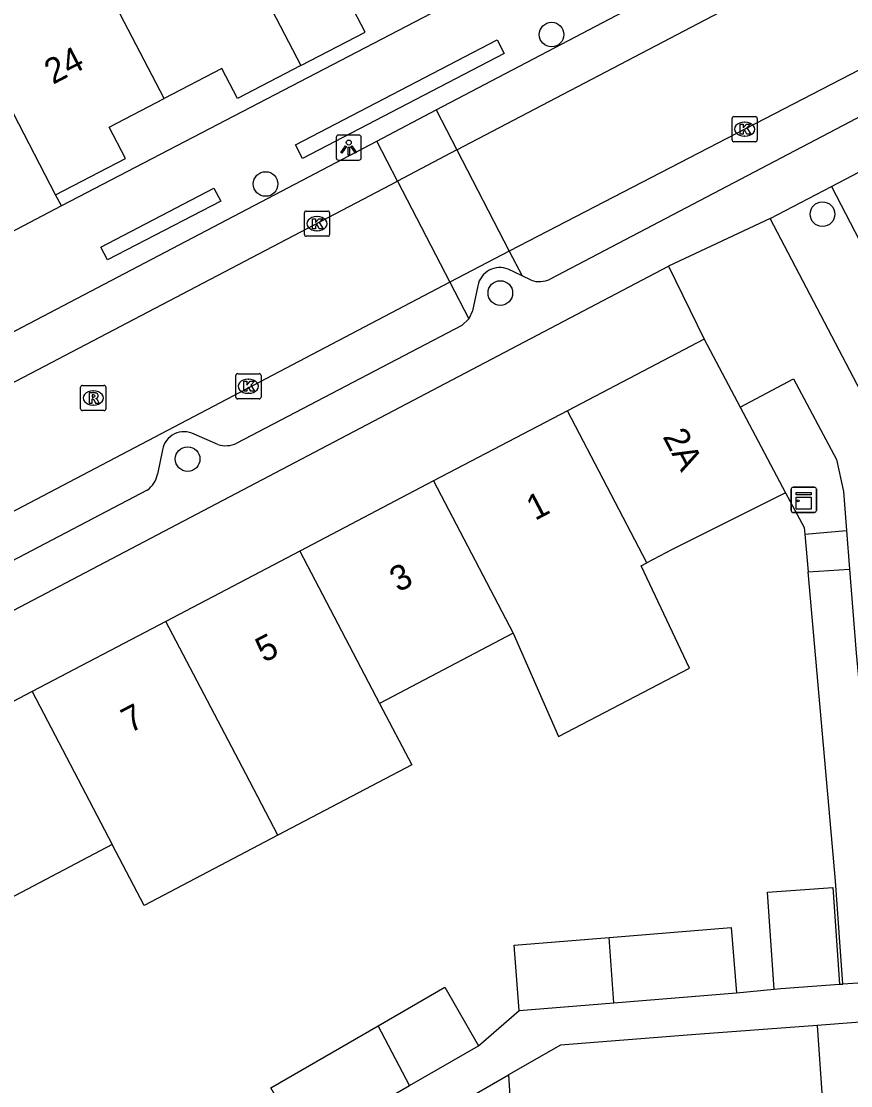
# Model space of a CAD drawing. Extents: x 163010 to 163853, y 382793 to 383982.
# Drawn here: x 163615.15 to 163648.09, y 383636.42 to 383678.67 of the extents above; entities that cross this region are included whole.
import ezdxf

# ---------------------------------------------------------------- set-up
doc = ezdxf.new("R2010")
doc.units = 0
for name, color, linetype in [('IMGEO_Boom', 7, 'Continuous'), ('IMGEO_Groenvoorziening', 7, 'Continuous'), ('IMGEO_Kast', 7, 'Continuous'), ('IMGEO_Kolk', 7, 'Continuous'), ('IMGEO_Lichtpunt', 7, 'Continuous'), ('IMGEO_Pand', 7, 'Continuous'), ('IMGEO_Pand_nummerreeks', 7, 'Continuous'), ('IMGEO_Parkeervlak_open', 7, 'Continuous'), ('IMGEO_Rijbaan_lokaal_open', 7, 'Continuous'), ('IMGEO_Rioolput', 7, 'Continuous'), ('IMGEO_Voetpad_open', 7, 'Continuous')]:
    doc.layers.add(name, color=color, linetype=linetype)

msp = doc.modelspace()

# ---------------------------------------------------------------- linework, layer by layer
at = {"layer": 'IMGEO_Boom'}
for centre in [(163636.211, 383678.141), (163624.854, 383672.21), (163646.967, 383671.013), (163634.176, 383667.883), (163621.76, 383661.292)]:
    msp.add_circle(centre, 0.489, dxfattribs=at)
at = {"layer": 'IMGEO_Groenvoorziening'}
for points in [[(163645.493, 383659.956), (163646.242, 383658.576), (163646.266, 383658.306)], [(163647.78, 383640.458), (163647.49, 383644.56), (163646.399, 383656.818)]]:
    msp.add_lwpolyline(points, dxfattribs=at)
at = {"layer": 'IMGEO_Kast'}
for p, q in [((163645.726, 383659.247), (163645.726, 383660.088)), ((163645.726, 383660.088), (163645.726, 383659.247)), ((163645.801, 383660.172), (163646.642, 383660.172)), ((163646.642, 383660.172), (163645.801, 383660.172)), ((163646.726, 383660.097), (163646.726, 383659.256)), ((163646.726, 383659.256), (163646.726, 383660.097)), ((163646.651, 383659.172), (163645.81, 383659.172)), ((163645.81, 383659.172), (163646.651, 383659.172))]:
    msp.add_line(p, q, dxfattribs=at)
for points in [[(163645.921, 383659.962), (163646.521, 383659.962), (163646.521, 383659.877), (163645.921, 383659.877), (163645.921, 383659.962)], [(163645.921, 383659.787), (163646.521, 383659.787), (163646.521, 383659.298), (163645.921, 383659.298), (163645.921, 383659.787)]]:
    msp.add_lwpolyline(points, dxfattribs=at)
msp.add_circle((163646.005, 383659.636), 0.0377, dxfattribs=at)
for centre, start, end in [((163645.804, 383660.094), 92.4484, 184.2845), ((163645.804, 383660.094), 92.4484, 184.2845), ((163646.648, 383660.094), 2.4484, 94.2845), ((163646.648, 383660.094), 2.4484, 94.2845), ((163645.804, 383659.25), 182.4484, 274.2845), ((163645.804, 383659.25), 182.4484, 274.2845), ((163646.648, 383659.25), 272.4484, 4.2845), ((163646.648, 383659.25), 272.4484, 4.2845)]:
    msp.add_arc(centre, 0.0779, start, end, dxfattribs=at)
at = {"layer": 'IMGEO_Kolk'}
for p, q in [((163643.377, 383673.96), (163643.377, 383674.812)), ((163643.452, 383674.886), (163644.304, 383674.886)), ((163643.865, 383674.666), (163643.89, 383674.666)), ((163644.378, 383674.812), (163644.378, 383673.96)), ((163644.304, 383673.886), (163643.452, 383673.886)), ((163643.888, 383674.106), (163643.863, 383674.106)), ((163626.396, 383670.208), (163626.396, 383671.06)), ((163626.471, 383671.134), (163627.323, 383671.134)), ((163626.884, 383670.914), (163626.909, 383670.914)), ((163627.397, 383671.06), (163627.397, 383670.208)), ((163627.323, 383670.134), (163626.471, 383670.134)), ((163626.907, 383670.354), (163626.882, 383670.354)), ((163623.673, 383663.756), (163623.673, 383664.608)), ((163623.748, 383664.682), (163624.6, 383664.682)), ((163624.161, 383664.462), (163624.186, 383664.462)), ((163624.674, 383664.608), (163624.674, 383663.756)), ((163624.6, 383663.682), (163623.748, 383663.682)), ((163624.184, 383663.902), (163624.159, 383663.902))]:
    msp.add_line(p, q, dxfattribs=at)
for points in [[(163643.377, 383673.96), (163643.377, 383674.812)], [(163643.452, 383674.886), (163644.304, 383674.886)], [(163644.378, 383674.812), (163644.378, 383673.96)], [(163643.698, 383674.586), (163643.821, 383674.586), (163643.821, 383674.435), (163643.951, 383674.586), (163644.115, 383674.586), (163643.969, 383674.435), (163644.122, 383674.186), (163643.97, 383674.186), (163643.885, 383674.35), (163643.821, 383674.283), (163643.821, 383674.186), (163643.698, 383674.186), (163643.698, 383674.586)], [(163644.304, 383673.886), (163643.452, 383673.886)], [(163626.396, 383670.208), (163626.396, 383671.06)], [(163626.471, 383671.134), (163627.323, 383671.134)], [(163626.717, 383670.834), (163626.84, 383670.834), (163626.84, 383670.683), (163626.97, 383670.834), (163627.134, 383670.834), (163626.988, 383670.683), (163627.141, 383670.434), (163626.989, 383670.434), (163626.904, 383670.598), (163626.84, 383670.531), (163626.84, 383670.434), (163626.717, 383670.434), (163626.717, 383670.834)], [(163627.397, 383671.06), (163627.397, 383670.208)], [(163627.323, 383670.134), (163626.471, 383670.134)], [(163623.673, 383663.756), (163623.673, 383664.608)], [(163623.748, 383664.682), (163624.6, 383664.682)], [(163624.674, 383664.608), (163624.674, 383663.756)], [(163623.994, 383664.382), (163624.117, 383664.382), (163624.117, 383664.231), (163624.247, 383664.382), (163624.411, 383664.382), (163624.265, 383664.231), (163624.418, 383663.982), (163624.266, 383663.982), (163624.181, 383664.146), (163624.117, 383664.079), (163624.117, 383663.982), (163623.994, 383663.982), (163623.994, 383664.382)], [(163624.6, 383663.682), (163623.748, 383663.682)]]:
    msp.add_lwpolyline(points, dxfattribs=at)
for centre, start, end in [((163643.454, 383674.81), 91.552, 178.448), ((163643.454, 383674.81), 91.552, 178.448), ((163644.302, 383674.81), 1.552, 88.448), ((163644.302, 383674.81), 1.552, 88.448), ((163643.454, 383673.962), 181.552, 268.448), ((163643.454, 383673.962), 181.552, 268.448), ((163644.302, 383673.962), 271.552, 358.448), ((163644.302, 383673.962), 271.552, 358.448), ((163626.473, 383671.058), 91.552, 178.448), ((163626.473, 383671.058), 91.552, 178.448), ((163627.321, 383671.058), 1.552, 88.448), ((163627.321, 383671.058), 1.552, 88.448), ((163626.473, 383670.21), 181.552, 268.448), ((163626.473, 383670.21), 181.552, 268.448), ((163627.321, 383670.21), 271.552, 358.448), ((163627.321, 383670.21), 271.552, 358.448), ((163623.75, 383664.606), 91.552, 178.448), ((163623.75, 383664.606), 91.552, 178.448), ((163624.598, 383664.606), 1.552, 88.448), ((163624.598, 383664.606), 1.552, 88.448), ((163623.75, 383663.758), 181.552, 268.448), ((163623.75, 383663.758), 181.552, 268.448), ((163624.598, 383663.758), 271.552, 358.448), ((163624.598, 383663.758), 271.552, 358.448)]:
    msp.add_arc(centre, 0.0765, start, end, dxfattribs=at)
for centre, major_axis, ratio, start_param, end_param in [((163643.864, 383674.386), (-0.387, 0.002), 0.722429, 4.712389, 7.853982), ((163643.889, 383674.386), (-0.39, 0.002), 0.717154, 1.570796, 4.712389), ((163626.883, 383670.634), (-0.387, 0.002), 0.722429, 4.712389, 7.853982), ((163626.908, 383670.634), (-0.39, 0.002), 0.717154, 1.570796, 4.712389), ((163624.16, 383664.182), (-0.387, 0.002), 0.722429, 4.712389, 7.853982), ((163624.185, 383664.182), (-0.39, 0.002), 0.717154, 1.570796, 4.712389)]:
    msp.add_ellipse(centre, major_axis=major_axis, ratio=ratio, start_param=start_param, end_param=end_param, dxfattribs=at)
at = {"layer": 'IMGEO_Lichtpunt'}
for p, q in [((163627.66, 383674.057), (163627.66, 383673.25)), ((163627.66, 383674.057), (163627.66, 383673.25)), ((163628.562, 383674.152), (163627.754, 383674.152)), ((163628.562, 383674.152), (163627.754, 383674.152)), ((163628.656, 383673.25), (163628.656, 383674.057)), ((163628.656, 383673.25), (163628.656, 383674.057)), ((163627.754, 383673.156), (163628.562, 383673.156)), ((163627.754, 383673.156), (163628.562, 383673.156))]:
    msp.add_line(p, q, dxfattribs=at)
for points in [[(163628.034, 383673.721), (163628.073, 383673.693), (163627.885, 383673.431), (163627.847, 383673.458), (163628.034, 383673.721)], [(163628.136, 383673.673), (163628.183, 383673.673), (163628.183, 383673.351), (163628.136, 383673.351), (163628.136, 383673.673)], [(163628.246, 383673.693), (163628.284, 383673.72), (163628.471, 383673.458), (163628.432, 383673.43), (163628.246, 383673.693)]]:
    msp.add_lwpolyline(points, dxfattribs=at)
msp.add_circle((163628.159, 383673.855), 0.0994, dxfattribs=at)
for centre, start, end in [((163627.754, 383674.057), 90, 180), ((163627.754, 383674.057), 90, 180), ((163628.562, 383674.057), 0, 90), ((163628.562, 383674.057), 0, 90), ((163627.754, 383673.25), 180, 270), ((163627.754, 383673.25), 180, 270), ((163628.562, 383673.25), 270, 0), ((163628.562, 383673.25), 270, 360)]:
    msp.add_arc(centre, 0.0946, start, end, dxfattribs=at)
at = {"layer": 'IMGEO_Pand'}
for points in [[(163621.182, 383686.644), (163626.261, 383676.912)], [(163620.83, 383675.603), (163616.375, 383684.141)], [(163616.52, 383671.783), (163614.211, 383676.218), (163611.849, 383680.754)], [(163626.261, 383676.912), (163628.81, 383678.239), (163628.19, 383679.429), (163630.449, 383680.605)], [(163626.261, 383676.912), (163623.741, 383675.6), (163623.119, 383676.795), (163620.83, 383675.603)], [(163616.52, 383671.783), (163619.289, 383673.225), (163618.643, 383674.464), (163620.83, 383675.603)], [(163642.272, 383666.058), (163636.838, 383663.209)], [(163642.272, 383666.058), (163643.7, 383663.353)], [(163636.838, 383663.209), (163631.524, 383660.423)], [(163639.999, 383657.18), (163636.838, 383663.209)], [(163643.7, 383663.353), (163645.493, 383659.956)], [(163631.524, 383660.423), (163626.21, 383657.637)], [(163631.524, 383660.423), (163634.69, 383654.385)], [(163645.493, 383659.956), (163641.003, 383657.708), (163639.999, 383657.18)], [(163626.21, 383657.637), (163620.897, 383654.852)], [(163626.21, 383657.637), (163629.381, 383651.589)], [(163634.69, 383654.385), (163636.491, 383650.282), (163641.693, 383653), (163639.762, 383657.055), (163639.999, 383657.18)], [(163620.897, 383654.852), (163615.582, 383652.065)], [(163625.346, 383646.364), (163624.072, 383648.795), (163620.897, 383654.852)], [(163634.69, 383654.385), (163629.381, 383651.589)], [(163615.582, 383652.065), (163610.268, 383649.279)], [(163615.582, 383652.065), (163618.763, 383645.999)], [(163629.381, 383651.589), (163630.659, 383649.162), (163625.346, 383646.364)], [(163625.346, 383646.364), (163620.037, 383643.569), (163618.763, 383645.999)], [(163618.763, 383645.999), (163613.454, 383643.204)], [(163645.051, 383640.256), (163644.778, 383644.109), (163647.376, 383644.293), (163647.647, 383640.449)], [(163638.497, 383642.311), (163643.345, 383642.702), (163643.555, 383640.105)], [(163634.928, 383639.408), (163634.719, 383642.005), (163638.497, 383642.311)], [(163638.681, 383639.711), (163638.497, 383642.311)], [(163645.051, 383640.256), (163645.317, 383640.283), (163647.647, 383640.449)], [(163629.325, 383638.799), (163631.974, 383640.328), (163633.311, 383638.011)], [(163638.681, 383639.711), (163643.555, 383640.105)], [(163634.928, 383639.408), (163638.681, 383639.711)], [(163626.406, 383634.025), (163625.068, 383636.341), (163629.325, 383638.799)], [(163630.568, 383636.428), (163629.325, 383638.799)], [(163646.75, 383638.815), (163641.764, 383638.445), (163636.559, 383638.029), (163634.503, 383636.855)], [(163646.75, 383638.815), (163647.101, 383633.856)], [(163630.568, 383636.428), (163633.311, 383638.011)], [(163634.503, 383636.855), (163634.605, 383635.196), (163634.815, 383631.772), (163636.611, 383633.115), (163639.592, 383633.325)], [(163626.406, 383634.025), (163630.568, 383636.428)]]:
    msp.add_lwpolyline(points, dxfattribs=at)
at = {"layer": 'IMGEO_Parkeervlak_open'}
for points in [[(163631.626, 383675.15), (163632.447, 383673.563)], [(163634.53, 383669.542), (163635.037, 383668.562)], [(163632.169, 383668.319), (163632.923, 383666.862)]]:
    msp.add_lwpolyline(points, dxfattribs=at)
at = {"layer": 'IMGEO_Rijbaan_lokaal_open'}
for points in [[(163632.447, 383673.563), (163660.946, 383688.485)], [(163660.092, 383682.784), (163634.53, 383669.542)], [(163589.888, 383653.254), (163594.354, 383655.608), (163629.271, 383673.916)], [(163630.098, 383672.318), (163629.271, 383673.916)], [(163632.447, 383673.563), (163630.098, 383672.318)], [(163632.447, 383673.563), (163634.53, 383669.542)], [(163588.836, 383650.725), (163630.098, 383672.318)], [(163630.098, 383672.318), (163632.169, 383668.319)], [(163634.53, 383669.542), (163632.169, 383668.319)], [(163632.169, 383668.319), (163590.967, 383646.679)]]:
    msp.add_lwpolyline(points, dxfattribs=at)
at = {"layer": 'IMGEO_Rioolput'}
for p, q in [((163617.512, 383663.292), (163617.512, 383664.144)), ((163617.587, 383664.218), (163618.439, 383664.218)), ((163618.513, 383664.144), (163618.513, 383663.292)), ((163618, 383663.998), (163618.025, 383663.998)), ((163618.439, 383663.218), (163617.587, 383663.218)), ((163618.023, 383663.438), (163617.998, 383663.438))]:
    msp.add_line(p, q, dxfattribs=at)
for points in [[(163617.512, 383663.292), (163617.512, 383664.144)], [(163617.587, 383664.218), (163618.439, 383664.218)], [(163618.513, 383664.144), (163618.513, 383663.292)], [(163618.101, 383663.916), (163617.849, 383663.918), (163617.849, 383663.518)], [(163617.849, 383663.518), (163617.973, 383663.518), (163617.973, 383663.68), (163617.984, 383663.68)], [(163618.027, 383663.837), (163617.973, 383663.837), (163617.973, 383663.756)], [(163617.973, 383663.756), (163618.025, 383663.756)], [(163618.031, 383663.651), (163618.102, 383663.518), (163618.242, 383663.518), (163618.177, 383663.644)], [(163618.439, 383663.218), (163617.587, 383663.218)]]:
    msp.add_lwpolyline(points, dxfattribs=at)
for centre, radius, start, end in [((163617.589, 383664.142), 0.0765, 91.552, 178.448), ((163617.589, 383664.142), 0.0765, 91.552, 178.448), ((163618.437, 383664.142), 0.0765, 1.552, 88.448), ((163618.437, 383664.142), 0.0765, 1.552, 88.448), ((163617.983, 383663.627), 0.0533, 26.0293, 88.6989), ((163618.009, 383663.945), 0.19, 274.7715, 282.9687), ((163618.033, 383663.741), 0.0964, 77.0061, 93.1865), ((163618.047, 383663.798), 0.0378, 276.6634, 79.6772), ((163618.1, 383663.806), 0.109, 350.3612, 89.416), ((163618.098, 383663.806), 0.112, 277.5842, 350.9817), ((163618.082, 383663.591), 0.108, 29.5134, 73.7905), ((163617.589, 383663.294), 0.0765, 181.552, 268.448), ((163617.589, 383663.294), 0.0765, 181.552, 268.448), ((163618.437, 383663.294), 0.0765, 271.552, 358.448), ((163618.437, 383663.294), 0.0765, 271.552, 358.448)]:
    msp.add_arc(centre, radius, start, end, dxfattribs=at)
for centre, major_axis, ratio, start_param, end_param in [((163617.999, 383663.718), (-0.387, 0.002), 0.722429, 4.712389, 7.853982), ((163618.024, 383663.718), (-0.39, 0.002), 0.717154, 1.570796, 4.712389)]:
    msp.add_ellipse(centre, major_axis=major_axis, ratio=ratio, start_param=start_param, end_param=end_param, dxfattribs=at)
at = {"layer": 'IMGEO_Voetpad_open'}
for points in [[(163663.349, 383695.598), (163616.752, 383671.337)], [(163631.626, 383675.15), (163646.534, 383682.967), (163657.686, 383688.816)], [(163647.325, 383672.114), (163663.967, 383680.839)], [(163659.086, 383680.477), (163636.154, 383668.436)], [(163626.047, 383673.76), (163634.049, 383677.926), (163634.329, 383677.387), (163626.327, 383673.221), (163626.047, 383673.76)], [(163629.271, 383673.916), (163631.626, 383675.15)], [(163644.892, 383670.838), (163647.325, 383672.114)], [(163647.325, 383672.114), (163652.843, 383661.478)], [(163616.752, 383671.337), (163616.52, 383671.783)], [(163618.318, 383669.708), (163622.807, 383672.045), (163623.073, 383671.534), (163618.584, 383669.197), (163618.318, 383669.708)], [(163616.752, 383671.337), (163613.665, 383669.729)], [(163644.892, 383670.838), (163640.853, 383668.953)], [(163652.843, 383661.478), (163650.504, 383660.134), (163644.892, 383670.838)], [(163592.736, 383643.678), (163640.853, 383668.953)], [(163635.037, 383668.562), (163634.491, 383668.831)], [(163640.853, 383668.953), (163642.272, 383666.058)], [(163635.394, 383668.387), (163635.037, 383668.562)], [(163633.28, 383668.174), (163633.077, 383667.182), (163632.923, 383666.862)], [(163632.923, 383666.862), (163632.643, 383666.596), (163623.712, 383661.925)], [(163643.7, 383663.353), (163645.816, 383664.476), (163647.519, 383661.275), (163647.803, 383660.003), (163647.924, 383658.462)], [(163622.957, 383661.876), (163622.022, 383662.283)], [(163620.757, 383661.665), (163620.566, 383660.696)], [(163620.154, 383660.057), (163605.863, 383652.566)], [(163646.266, 383658.306), (163647.924, 383658.462)], [(163646.266, 383658.306), (163646.399, 383656.818)], [(163647.924, 383658.462), (163648.045, 383656.927)], [(163646.399, 383656.818), (163648.045, 383656.927)], [(163648.045, 383656.927), (163648.307, 383653.589), (163649.555, 383640.576)], [(163647.647, 383640.449), (163647.78, 383640.458)], [(163649.555, 383640.576), (163647.78, 383640.458)], [(163643.555, 383640.105), (163645.051, 383640.256)], [(163633.311, 383638.011), (163634.928, 383639.408)], [(163649.657, 383639.04), (163646.75, 383638.815)], [(163623.37, 383630.422), (163634.503, 383636.855)]]:
    msp.add_lwpolyline(points, dxfattribs=at)
for centre, radius, start, end in [((163634.16, 383667.997), 0.897, 68.3222, 168.6398), ((163635.714, 383669.343), 1.008, 251.5007, 295.8772), ((163621.623, 383661.496), 0.882, 63.1107, 168.9637), ((163623.275, 383662.82), 0.996, 251.3918, 296.0349), ((163619.528, 383660.913), 1.061, 306.1901, 348.1855)]:
    msp.add_arc(centre, radius, start, end, dxfattribs=at)

# ---------------------------------------------------------------- texts
at = {"layer": 'IMGEO_Pand_nummerreeks'}
for s, rotation, p in [('24', 27.5134, (163616.41, 383676.142)), ('2A', 297.8278, (163640.606, 383662.186)), ('1', 27.6681, (163635.554, 383658.834)), ('3', 27.6693, (163630.124, 383655.988)), ('5', 27.6693, (163624.796, 383653.194)), ('7', 27.6693, (163619.468, 383650.401))]:
    msp.add_text(s, height=1, rotation=rotation, dxfattribs=at).set_placement(p)

doc.saveas('drawing.dxf')
